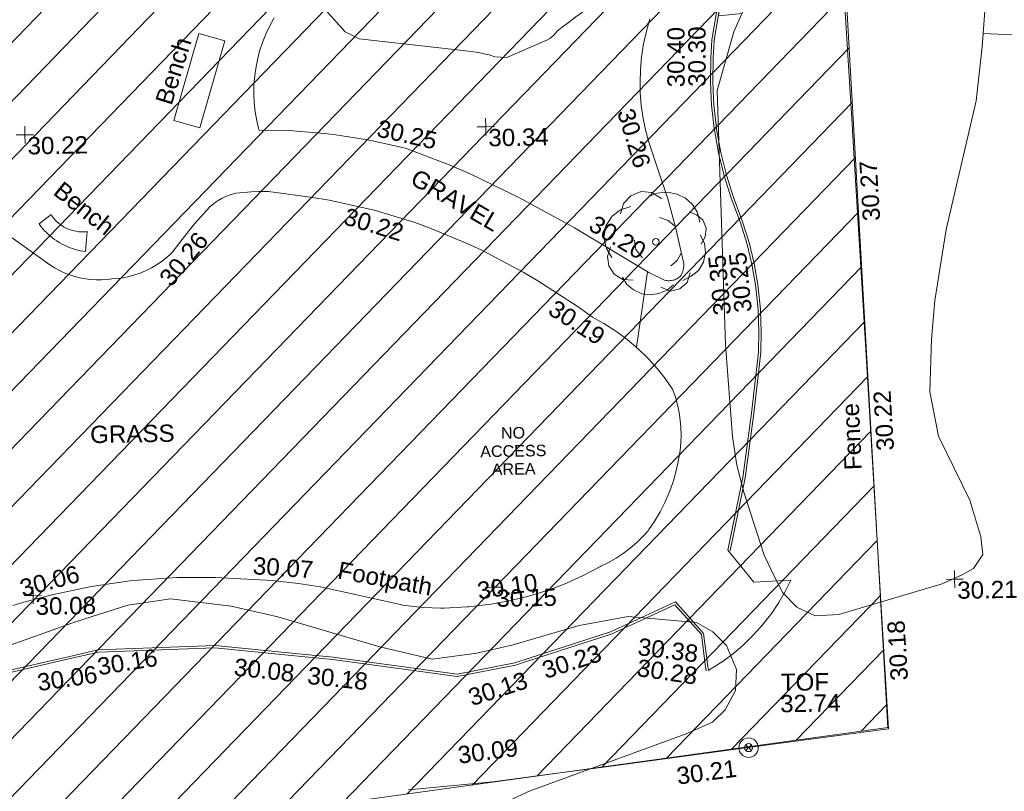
# Model space of a CAD drawing. Header units: millimetres. Extents: x -290717 to 520720, y -88450 to 287762.
# Tile 325 of 381: x 236064 to 257428, y 94462 to 111216. Entities that reach past the tile are written whole.
import ezdxf

# ---------------------------------------------------------------- set-up
doc = ezdxf.new("R2010")
doc.units = ezdxf.units.MM
doc.linetypes.add('IMPORT-HIDDEN2 _3_', pattern=[4762.5, 3175, -1587.5])
doc.linetypes.add('IMPORT-UG_ELEC_STREET LIGHTING_QLB2 _2_', pattern=[2700, 1500, -300.0000000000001, 0, -250, 150, -300.0000000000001, 0, -200])
for name, color, linetype, lineweight, true_color in [('00__TOPO__TOP_OF_FENCE_SYMBOL', 7, 'Continuous', 9, 0x666666), ('00_TOPO_TREE', 7, 'Continuous', 9, 0x666666), ('00_UAV_FENCE', 7, 'Continuous', 9, 0x264c2f), ('00_UAV_FOOTPATH', 7, 'Continuous', 9, 0xa50000), ('00_UAV_FURN_BENCH', 7, 'Continuous', 9, 0x999999), ('00_UAV_KERB_BOTTOM', 1, 'Continuous', 9, 0xff0000), ('00_UAV_KERB_TOP', 7, 'Continuous', 9, 0xa500a5), ('00_UAV_LEVEL_SPOT', 7, 'Continuous', 9, 0x666666), ('00_UAV_TOP_OF_FENCE', 6, 'Continuous', 9, 0xff00ff), ('00_UAV_TREE_LINE', 7, 'Continuous', 9, 0x52a552), ('01_DTM_CONTOUR_MNR', 7, 'Continuous', 9, 0xa5a552), ('12333-PUM-2D-U-0001-C01 - Rev2_REVIT IMPORT_dwg', 7, 'Continuous', 9, 0x767676), ('PUM-CHAMBER EXTENTS', 6, 'IMPORT-HIDDEN2 _3_', 9, 0xff00ff), ('PUM-UNABLE TO SURVEY', 190, 'Continuous', 9, 0x7f00ff)]:
    doc.layers.add(name, color=color, linetype=linetype, lineweight=lineweight, true_color=true_color)
doc.layers.add('00_UAV_SURFACE', color=7, linetype='Continuous', lineweight=9)
doc.layers.add('00_UAV_SURVEY_TEXT', color=7, linetype='Continuous', lineweight=9)
doc.styles.add('Arial_1', font='arial.ttf', dxfattribs={"height": 250})
doc.styles.add('Swis721 Lt BT_2', font='swissl.ttf', dxfattribs={"height": 375})

# ---------------------------------------------------------------- blocks, each defined once
blk = doc.blocks.new('12333-PUM-2D-U-0001-C01 - Rev2_REVIT IMPORT_dwg_CONIFEROUS_TREE-2077251-Site Location Plan Existing')
at = {"layer": '00_TOPO_TREE', "color": 254, "true_color": 0xcccccc, "flags": 128}
for points in [[(-1889.403682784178, 1545.875740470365), (-1717.639711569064, 2118.422311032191), (-1316.857112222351, 2519.204910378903), (-744.3105416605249, 2748.223538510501), (-171.763971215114, 2690.968881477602), (343.5279423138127, 2347.440939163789)], [(-343.5279423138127, 2461.950253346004), (114.5093140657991, 2633.714224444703), (687.0558846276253, 2690.968881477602), (1202.347798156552, 2576.459567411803), (1660.385054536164, 2347.440939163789), (2003.912996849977, 2003.912996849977), (2290.18628213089, 1545.875740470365), (2404.695596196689, 1030.583826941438)], [(-2404.695596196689, -801.5651986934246), (-2690.968881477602, -286.2732852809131), (-2805.478195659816, 286.2732852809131), (-2690.968881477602, 916.0745128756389), (-2347.440939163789, 1431.36642628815), (-1889.403682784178, 1774.894368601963), (-1316.857112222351, 1946.658339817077)], [(1832.149025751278, 1603.130397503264), (2232.93162509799, 1431.36642628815), (2576.459567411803, 1145.093141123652), (2748.223538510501, 687.0558846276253), (2690.968881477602, 229.0186282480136), (2461.950253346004, -171.763971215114)], [(229.0186282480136, 1316.857112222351), (687.0558846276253, 1145.093141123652), (1030.583826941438, 858.8198558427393)], [(-744.3105416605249, -858.8198558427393), (-1087.838483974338, -400.7825993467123), (-1145.093141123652, 114.5093140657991)], [(2404.695596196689, 343.5279423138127), (2633.714224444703, -114.5093140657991), (2690.968881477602, -629.8012275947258), (2576.459567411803, -1145.093141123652), (2290.18628213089, -1603.130397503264), (1889.403682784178, -1889.403682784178), (1431.36642628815, -2118.422311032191)], [(-1259.602455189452, -2061.167653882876), (-1832.149025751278, -2003.912996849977), (-2290.18628213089, -1717.639711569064), (-2576.459567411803, -1259.602455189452), (-2633.714224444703, -744.3105416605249), (-2461.950253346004, -229.0186282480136)], [(1374.111769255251, -629.8012275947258), (1145.093141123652, -1030.583826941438), (801.5651986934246, -1316.857112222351)], [(916.0745128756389, -2347.440939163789), (572.5465705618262, -2633.714224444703), (114.5093140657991, -2805.478195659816), (-343.5279423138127, -2862.732852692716), (-801.5651986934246, -2805.478195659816), (-1259.602455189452, -2576.459567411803), (-1603.130397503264, -2290.18628213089), (-1832.149025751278, -1889.403682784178)], [(1832.149025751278, -1717.639711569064), (1660.385054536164, -2232.93162509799), (1259.602455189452, -2576.459567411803), (744.3105416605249, -2690.968881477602), (229.0186282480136, -2461.950253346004)]]:
    blk.add_lwpolyline(points, dxfattribs=at)
at = {"layer": '00_TOPO_TREE', "color": 254, "true_color": 0xcccccc}
blk.add_circle((0, 0), 176.6246020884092, dxfattribs=at)
blk = doc.blocks.new('12333-PUM-2D-U-0001-C01 - Rev2_REVIT IMPORT_dwg_MSL_Node_LineworkTOF-2077248-Site Location Plan Existing')
at = {"layer": '00__TOPO__TOP_OF_FENCE_SYMBOL', "color": 254, "true_color": 0xcccccc, "flags": 128}
for points in [[(165.3591892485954, 165.3591892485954), (0, 0), (-165.3591892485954, 165.3591892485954)], [(165.3591892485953, -165.3591892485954), (0, 0), (-165.3591892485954, -165.3591892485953)]]:
    blk.add_lwpolyline(points, dxfattribs=at)
at = {"layer": '00__TOPO__TOP_OF_FENCE_SYMBOL', "color": 254, "true_color": 0xcccccc}
for radius in [562.5594001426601, 233.853208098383]:
    blk.add_circle((0, 0), radius, dxfattribs=at)
blk = doc.blocks.new('12333-PUM-2D-U-0001-C01 - Rev2_REVIT IMPORT_dwg_UAV-2077255-Site Location Plan Existing')
at = {"layer": '00_UAV_LEVEL_SPOT', "color": 254, "true_color": 0xcccccc, "flags": 128}
for points in [[(0, -500.0000000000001), (0, 0), (-500.0000000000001, 0)], [(500.0000000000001, 0), (0, 0), (0, 500.0000000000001)]]:
    blk.add_lwpolyline(points, dxfattribs=at)
blk = doc.blocks.new('12333-PUM-2D-U-0001-C01 - Rev2_REVIT IMPORT_dwg_MGS62954_T2_Galway_ITM_3d_Rev1-2077680-Site Location Plan Existing')
at = {"layer": '00_UAV_FENCE', "color": 254, "true_color": 0xcccccc, "flags": 128}
blk.add_lwpolyline([(534157759.8611084, 725664272.934727), (534157837.3240142, 725662459.3871171), (534157946.5164652, 725659921.2768465), (534157973.6329665, 725659290.9707307), (534158085.0357877, 725656701.4817863), (534158188.5100127, 725654296.2881024), (534158215.0078257, 725653680.363001), (534158346.0710186, 725650633.8810055), (534158403.3944736, 725649301.4331304), (534158511.8670542, 725646780.0557969), (534156052.1760992, 725646494.657027), (534155345.8793491, 725646412.7051773), (534152416.8793491, 725646067.7051773), (534151088.0616478, 725645914.1764388), (534149906.8793491, 725645777.7051772), (534148069.879349, 725645636.7051773)], dxfattribs=at)
at = {"layer": '00_UAV_FOOTPATH', "color": 254, "true_color": 0xcccccc, "flags": 128}
for points in [[(534145449.2815064, 725662443.9183617), (534145351.0006813, 725662273.277899), (534145263.6283943, 725662096.8030525), (534145187.5094637, 725661915.1902875), (534145122.9442964, 725661729.1563466), (534145070.1877015, 725661539.4354208), (534145038.083, 725661393.051), (534145006.5980888, 725661198.6648165), (534144987.3809155, 725661002.6852556), (534144980.507321, 725660805.8857594), (534144986.0044328, 725660609.0430055), (534145003.850556, 725660412.9338422), (534145033.9752603, 725660218.332223), (534145076.2596571, 725660026.0061514), (534145080.0830002, 725660011.0510002), (534145730.6609791, 725659992.2296207), (534146498.0830001, 725659919.051), (534146743.6170623, 725659885.3049922), (534147337.0492183, 725659778.4840844), (534147502.3263927, 725659748.733324), (534148250.9631777, 725659564.7913959), (534149191.0829999, 725659186.0509999), (534149640.6352447, 725658983.2217125), (534150674.0829999, 725658460.051), (534151789.0830001, 725657835.0510001), (534151888.7143655, 725657772.5603212), (534153479.083, 725656775.0509999), (534153822.083, 725656601.051), (534153846.0933793, 725656595.8995048), (534153871.1223757, 725656592.1307328), (534153896.3386263, 725656589.9409809), (534153921.6426139, 725656589.3388917), (534153946.9344754, 725656590.3268411), (534153972.1143954, 725656592.9009303), (534153997.0830001, 725656597.0510001), (534154018.3986583, 725656601.890403), (534154042.7114779, 725656608.9289473), (534154066.5343679, 725656617.480217), (534154089.7733101, 725656627.5104643), (534154112.3365913, 725656638.9801047), (534154134.1351643, 725656651.8438723), (534154155.083, 725656666.0510001), (534154165.5648601, 725656681.0660591), (534154180.8478538, 725656705.5463222), (534154194.5635617, 725656730.9379063), (534154206.6578539, 725656757.1406021), (534154217.0830001, 725656784.0509999), (534154219.0405653, 725656789.7356867), (534154227.3946145, 725656817.3592825), (534154233.9976791, 725656845.4529243), (534154238.8236997, 725656873.9057399), (534154241.8536301, 725656902.6054384), (534154243.0755126, 725656931.4387556), (534154242.4845252, 725656960.2918996), (534154240.0829999, 725656989.0510001), (534154081.083, 725657750.051), (534153919.0829999, 725658366.051), (534153730.5443745, 725658968.3822937), (534153539.0830001, 725659580.0510001), (534153470.6867661, 725659846.4512002), (534153417.600422, 725660123.5661851), (534153382.0190254, 725660403.4676663), (534153364.083, 725660685.0510001), (534153362.2703775, 725660897.6323082), (534153375.4021762, 725661179.4805487), (534153406.2054597, 725661459.9480737), (534153454.5586615, 725661737.9280059), (534153520.2709538, 725662012.3232857), (534153603.083, 725662282.051)], [(534153366.2405989, 725651169.1361855), (534153384.5752094, 725651193.2698545), (534153516.9956866, 725651381.0785341), (534153637.3622578, 725651576.8313668), (534153745.1998909, 725651779.7558054), (534153840.083, 725651989.0510001), (534153856.4075041, 725652028.9547709), (534153935.4238379, 725652244.7410122), (534154000.734921, 725652465.0629252), (534154052.0830001, 725652689.051), (534154061.2121387, 725652730.4435925), (534154091.4068572, 725652898.4187007), (534154110.9947489, 725653067.9582907), (534154119.8985096, 725653238.3932666), (534154118.0830001, 725653409.051), (534154107.9263314, 725653555.7549181), (534154086.2071432, 725653725.0346714), (534154053.9016492, 725653892.6166307), (534154011.1373445, 725654057.8394264), (534153958.0830001, 725654220.0510001), (534153951.0704755, 725654231.3653622), (534153794.6183591, 725654466.176328), (534153623.7310625, 725654690.7002383), (534153439.0830001, 725654904.0510001), (534153366.6599262, 725654980.7753879), (534153164.3051655, 725655177.4121222), (534152950.0027831, 725655360.9548781), (534152764.7599873, 725655500.4386089), (534152724.5985323, 725655530.6792967), (534152488.9819811, 725655685.915553), (534152244.083, 725655826.0509999), (534151915.1166218, 725656068.9329895), (534151073.0830001, 725656635.051), (534150757.5019732, 725656828.1182935), (534149870.083, 725657320.0510002), (534149553.6968081, 725657474.0712432), (534148753.0830001, 725657821.051), (534148423.6200768, 725657946.59767), (534148403.5770634, 725657954.2353536), (534147575.083, 725658228.0509999), (534147521.2447129, 725658242.6683745), (534146571.083, 725658467.0510001), (534146224.1146226, 725658533.4638536), (534145258.2533002, 725658675.8251882), (534145053.2533003, 725658678.8251882), (534144895.8241624, 725658675.9370217), (534144551.2533003, 725658653.8251883), (534144527.815935, 725658648.4224112), (534144449.786716, 725658627.0524629), (534144373.2533002, 725658600.8251882), (534144312.5720279, 725658576.093812), (534144239.5090939, 725658541.351311), (534144168.7718329, 725658502.0897068), (534144100.639412, 725658458.4639468), (534144035.3807191, 725658410.6462024), (534143973.2533004, 725658358.8251883), (534143714.6102917, 725658080.9895887), (534143690.2533004, 725658054.8251883), (534143523.6568678, 725657863.02561), (534143144.2533003, 725657384.8251882), (534143106.7663464, 725657350.3583648), (534143010.0770382, 725657269.0215518), (534142908.471343, 725657193.9164107), (534142802.350253, 725657125.3393466), (534142692.1325791, 725657063.5610023), (534142578.2533003, 725657008.8251882), (534142564.7043902, 725657002.8887807), (534142447.2669216, 725656956.2739717), (534142327.1342209, 725656917.1251059), (534142204.7803969, 725656885.5966862), (534142080.6883245, 725656861.8131409), (534141955.3477384, 725656845.8683325), (534141829.2533002, 725656837.8251883), (534141726.5013403, 725656826.9152799), (534141608.347361, 725656821.3671947), (534141490.0781645, 725656823.2490069), (534141372.1605053, 725656832.5532901), (534141255.0597502, 725656849.2433245), (534141139.2380428, 725656873.253242), (534141025.1524783, 725656904.4882867), (534140913.2533004, 725656942.8251883), (534140909.8977327, 725656944.0975823), (534140800.7130719, 725656989.5932292), (534140694.6005573, 725657041.8548622), (534140591.9789665, 725657100.676229), (534140493.2533003, 725657165.8251882), (534139612.2533002, 725657818.8251884)], [(534139560.3293805, 725649789.9063625), (534139848.2533003, 725649865.8251883), (534140443.7745451, 725650013.1566877), (534141270.3865776, 725650170.5979748), (534142105.2533003, 725650275.8251882), (534142285.397572, 725650291.5761493), (534143125.8576849, 725650332.8315724), (534143967.2497909, 725650321.2326602), (534144507.6801639, 725650279.7456417), (534144806.2533003, 725650256.8251882), (534145191.4075764, 725650229.9760462), (534145763.2533003, 725650159.8251882), (534146231.1929675, 725650074.9588202), (534146791.2533003, 725649939.8251883), (534147995.2533004, 725649651.8251882), (534148012.5233224, 725649648.8968307), (534148388.2533002, 725649597.8251883), (534148463.7437415, 725649590.4491332), (534148842.2533004, 725649567.8251882), (534148913.8784668, 725649567.7031107), (534149414.2533003, 725649584.8251882), (534149438.6453744, 725649586.469495), (534149441.1076064, 725649586.6354778), (534149939.2533003, 725649636.8251883), (534150327.048021, 725649700.3039727), (534150754.6000267, 725649796.7366182), (534151175.2533002, 725649919.8251883), (534151523.565857, 725650044.0510719), (534151927.1727493, 725650214.9353874), (534152319.2533004, 725650410.8251882), (534152331.794668, 725650416.2684137), (534152500.6876199, 725650496.4411916), (534152664.21321, 725650587.0606432), (534152821.726077, 725650687.769135), (534152972.6045901, 725650798.1692163), (534153116.2533003, 725650917.8251882), (534153127.7271957, 725650928.0629826), (534153262.9137099, 725651057.2028679), (534153366.2405984, 725651169.1361845)], [(534155091.2533004, 725650715.8251882), (534155641.2533002, 725650013.8251883), (534156449.2533002, 725650041.8251883), (534156320.6865256, 725649796.9841149), (534156176.9997499, 725649560.6989543), (534156018.7600393, 725649333.9022156), (534155846.5918935, 725649117.4889622), (534155778.2533003, 725649038.8251882), (534155588.0316997, 725648838.095745), (534155385.5815521, 725648649.7065085), (534155171.7018355, 725648474.4009652), (534154947.2366355, 725648312.8709657), (534154713.0718138, 725648165.7539954), (534154624.0827727, 725648115.0509883)]]:
    blk.add_lwpolyline(points, dxfattribs=at)
at = {"layer": '00_UAV_FURN_BENCH', "color": 254, "true_color": 0xcccccc, "flags": 128}
for points in [[(534143235.6745, 725660258.4935), (534143810.6745, 725662135.4935), (534144368.8917984, 725661964.4892663), (534143793.8917985, 725660087.4892663)], [(534140536.6745, 725658257.4935), (534140553.8047365, 725658230.7372944), (534140571.97221, 725658204.6742468), (534140591.1489073, 725658179.3445445), (534140611.3052596, 725658154.7872441), (534140632.4101873, 725658131.0402111), (534140654.4311479, 725658108.1400619), (534140677.3341868, 725658086.1221066), (534140701.0839891, 725658065.0202955), (534140725.6439344, 725658044.8671659), (534140750.976153, 725658025.6937928), (534140777.0415845, 725658007.5297399), (534140803.8000379, 725657990.4030147), (534140831.2102535, 725657974.3400255), (534140859.2299669, 725657959.3655403), (534140885.6745, 725657946.4935), (534140914.7454729, 725657933.6787398), (534140944.2971383, 725657922.0151805), (534140974.2839295, 725657911.520806), (534141004.6596092, 725657902.2117984), (534141035.3773403, 725657894.1025113), (534141066.3897583, 725657887.2054485), (534141097.6490442, 725657881.5312452), (534141129.1069984, 725657877.08865), (534141160.7151154, 725657873.8845135), (534141192.4246573, 725657871.923776), (534141224.1867306, 725657871.2094611), (534141255.9523602, 725657871.74267), (534141287.6725662, 725657873.5225805), (534141309.6745, 725657875.4935), (534141270.6745, 725657443.4934999), (534141213.7828822, 725657452.8220344), (534141157.3013623, 725657464.3769312), (534141101.3170308, 725657478.1403737), (534141045.9162112, 725657494.0911397), (534140991.184328, 725657512.2046342), (534140937.2057734, 725657532.4529275), (534140884.0637786, 725657554.8047981), (534140831.8402847, 725657579.2257812), (534140780.6158165, 725657605.6782213), (534140748.6745, 725657623.4934999), (534140699.2520922, 725657653.1768848), (534140651.0331513, 725657684.7776994), (534140604.0920278, 725657718.2472175), (534140558.5011013, 725657753.5338318), (534140514.3306696, 725657790.5831327), (534140471.6488405, 725657829.337993), (534140430.5214262, 725657869.7386556), (534140391.0118422, 725657911.7228252), (534140353.1810095, 725657955.2257656), (534140317.0872604, 725658000.1803983), (534140282.7862488, 725658046.5174068), (534140273.6745, 725658059.4935)]]:
    blk.add_lwpolyline(points, close=True, dxfattribs=at)
at = {"layer": '00_UAV_KERB_BOTTOM', "color": 254, "true_color": 0xcccccc, "flags": 128}
for points in [[(534155091.2533004, 725650715.8251882), (534155446.2535001, 725652291.825), (534155654.2535001, 725653682.825), (534155829.2535, 725655007.825), (534155847.8859338, 725655467.0725608), (534155843.9383833, 725655648.1107912), (534155837.7104669, 725655933.7286614), (534155798.2535, 725656398.825), (534155791.2272614, 725656457.0961019), (534155718.9995049, 725656918.2409898), (534155617.9587463, 725657373.9406952), (534155488.5037473, 725657822.3967797), (534155331.1454077, 725658261.839392), (534155296.3469483, 725658357.525212), (534155152.1249236, 725658848.023086), (534155038.9861047, 725659346.6088498), (534154957.3769985, 725659851.3148136), (534154954.083, 725659877.051), (534154905.9481689, 725660386.0413677), (534154901.296878, 725660533.8546197), (534154889.8680903, 725660897.0497702), (534154905.9062253, 725661408.0594908), (534154940.0830001, 725661800.051), (534155377.0830001, 725664144.051)], [(534139176.0827727, 725648323.0509884), (534140831.9516846, 725648672.9140362), (534141391.0827727, 725648791.0509884), (534143930.0827727, 725648843.0509883), (534145806.0405153, 725648622.0477476), (534146485.0827727, 725648542.0509883), (534149172.0827727, 725648130.0509883), (534150430.0827727, 725648352.0509884), (534150736.1562805, 725648445.4467969), (534152511.0827727, 725648987.0509886), (534153937.0827726, 725649613.0509883), (534154532.0827726, 725648917.0509883), (534154607.9140484, 725648256.0000846), (534154624.0827727, 725648115.0509883)]]:
    blk.add_lwpolyline(points, dxfattribs=at)
at = {"layer": '00_UAV_KERB_TOP', "color": 254, "true_color": 0xcccccc, "flags": 128}
for points in [[(534155140.0311338, 725650704.8377881), (534155495.4332299, 725652282.6217918), (534155703.7669909, 725653675.8538189), (534155879.1203485, 725655003.5292417), (534155897.9080437, 725655466.6036447), (534155894.1918569, 725655637.0313301), (534155887.6643302, 725655936.3895955), (534155847.99979, 725656403.9326919), (534155840.7618458, 725656463.9595433), (534155768.1541167, 725656927.5304012), (534155666.4330758, 725657386.2982197), (534155536.1064883, 725657837.7736477), (534155378.2184215, 725658278.6955888), (534155343.8730838, 725658373.1372416), (534155200.5375647, 725658860.6201178), (534155088.0941886, 725659356.1411692), (534155006.8676413, 725659858.4812247), (534155003.7832015, 725659882.5801173), (534154955.8740117, 725660389.1844925), (534154951.670226, 725660522.7764919), (534154939.8927743, 725660897.0518234), (534154955.8380081, 725661405.1015117), (534154989.6824776, 725661793.2816348), (534155418.6301792, 725664094.0903589)], [(534139188.6336557, 725648274.5989563), (534140755.2052697, 725648605.5946745), (534141396.8130963, 725648741.1578633), (534143927.6582174, 725648792.990847), (534145727.996924, 725648580.8961502), (534146478.3667628, 725648492.4964156), (534149172.6535214, 725648079.3791307), (534150441.7668839, 725648303.3403124), (534150661.3086846, 725648370.3316835), (534152528.4882811, 725648940.0861496), (534153923.1955595, 725649552.348952), (534154484.1497387, 725648896.1739794), (534154558.8702379, 725648244.8061504), (534154574.4085392, 725648109.3526974)]]:
    blk.add_lwpolyline(points, dxfattribs=at)
at = {"layer": '00_UAV_SURFACE', "color": 254, "true_color": 0xcccccc}
blk.add_line((534153455.8916091, 725656789.5970795), (534153185.2670844, 725655157.0425334), dxfattribs=at)
at = {"layer": '00_UAV_TREE_LINE', "color": 254, "true_color": 0xcccccc, "flags": 128}
for points in [[(534149727.6632069, 725645136.6276921), (534150712.6632069, 725645564.6276921), (534154115.6632069, 725646744.6276921), (534154690.6632069, 725646990.6276921), (534154972.6632069, 725647253.627692), (534155203.6632069, 725647667.627692), (534155231.6632069, 725648122.6276921), (534155027.6632069, 725648651.6276921), (534154735.6632069, 725648949.6276921), (534154384.6632069, 725649160.627692), (534152905.2533002, 725649312.8251882), (534151836.2533004, 725649136.8251883), (534150367.2533003, 725648739.8251882), (534149605.2533003, 725648577.8251882), (534148638.2533003, 725648463.8251882), (534147507.2533003, 725648751.8251883), (534145303.2533003, 725649442.8251883), (534144292.2533004, 725649686.8251882), (534142979.2533003, 725649873.8251882), (534142052.2533002, 725649750.8251883), (534140930.2533002, 725649414.8251882), (534137687.2533002, 725648318.8251883)], [(534160886.198936, 725662521.7525002), (534160797.198936, 725661550.7525002), (534160646.1989361, 725660380.7525), (534159951.6632068, 725657598.6276921), (534159677.6632069, 725656058.6276921), (534159591.6632068, 725655219.627692), (534159534.663207, 725654076.6276921), (534159705.6632069, 725653113.6276921), (534160356.6632069, 725651710.6276922), (534160586.6632068, 725650912.627692), (534160623.6632069, 725650524.6276922), (534160411.6632069, 725650223.6276922), (534160162.6632068, 725650093.6276921), (534159729.6632069, 725649902.6276921), (534157471.6632069, 725649278.6276921), (534156963.6632069, 725649260.6276921), (534156565.6632069, 725649453.6276921), (534156270.6632069, 725649773.627692), (534156097.6632069, 725650109.627692), (534155873.6632068, 725650593.6276921), (534155462.6632069, 725651969.6276921), (534155316.6632069, 725652557.627692), (534155233.6632068, 725653177.6276921), (534155120.6741786, 725655177.4932739), (534155035.6741787, 725660700.4932739), (534155419.6741787, 725661969.493274), (534155961.6741786, 725663142.4932739)]]:
    blk.add_lwpolyline(points, dxfattribs=at)
at = {"layer": '01_DTM_CONTOUR_MNR', "color": 254, "true_color": 0xcccccc, "flags": 128}
for points in [[(534161786.6017317, 725661776.6017318), (534160823.4087129, 725661836.70411)], [(534155600.3704773, 725662360.5574038), (534155090, 725662320.0000002), (534155155.4436451, 725662827.8457236), (534155210.0000001, 725663240), (534154540.1104198, 725663262.3625735), (534153800.0000001, 725663410.0000001), (534152736.0149263, 725662863.2580627), (534151997.5686257, 725662350.76984), (534151835.6200876, 725662233.493775), (534151692.9180681, 725662135.6343424), (534151587.490874, 725662047.117034), (534151513.2911025, 725661964.6505197), (534151437.4084757, 725661897.3853643), (534151373.3977595, 725661862.9767495), (534150485.9642027, 725661496.5906581), (534150222.3179615, 725661515.663021), (534150099.362927, 725661558.7437536), (534149822.1170736, 725661622.5022157), (534149594.0496541, 725661658.2295483), (534147286.4025748, 725661957.1733944), (534146988.3186712, 725662112.4521062), (534146240.2718863, 725662979.6847942)]]:
    blk.add_lwpolyline(points, dxfattribs=at)
for name, p, xscale, yscale, zscale in [('12333-PUM-2D-U-0001-C01 - Rev2_REVIT IMPORT_dwg_UAV-2077255-Site Location Plan Existing', (534140000, 725660000), 0.375, 0.375, 0.375), ('12333-PUM-2D-U-0001-C01 - Rev2_REVIT IMPORT_dwg_UAV-2077255-Site Location Plan Existing', (534150000, 725660000), 0.375, 0.375, 0.375), ('12333-PUM-2D-U-0001-C01 - Rev2_REVIT IMPORT_dwg_CONIFEROUS_TREE-2077251-Site Location Plan Existing', (534153644.59, 725657437.9944999), 0.4, 0.4, 0.4), ('12333-PUM-2D-U-0001-C01 - Rev2_REVIT IMPORT_dwg_UAV-2077255-Site Location Plan Existing', (534140000, 725650000.0000001), 0.375, 0.375, 0.375), ('12333-PUM-2D-U-0001-C01 - Rev2_REVIT IMPORT_dwg_UAV-2077255-Site Location Plan Existing', (534150000, 725650000.0000001), 0.375, 0.375, 0.375), ('12333-PUM-2D-U-0001-C01 - Rev2_REVIT IMPORT_dwg_UAV-2077255-Site Location Plan Existing', (534160000, 725650000.0000001), 0.375, 0.375, 0.375), ('12333-PUM-2D-U-0001-C01 - Rev2_REVIT IMPORT_dwg_MSL_Node_LineworkTOF-2077248-Site Location Plan Existing', (534155466.0700293, 725646423.0779341), 0.375, 0.375, 0.375)]:
    blk.add_blockref(name, p, dxfattribs=dict(xscale=xscale, yscale=yscale, zscale=zscale))
at = {"layer": '00_UAV_FENCE', "color": 251, "true_color": 0x666666, "char_height": 375, "attachment_point": 1, "line_spacing_factor": 1.005061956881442, "style": 'Swis721 Lt BT_2'}
for s, insert, width, rotation in [('30.27', (534158146.778703, 725657799.8351853), 1495.902363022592, 92.46341193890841), ('30.22', (534158361.5353836, 725652807.9503762), 1495.902363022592, 92.46341192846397), ('Fence', (534157654.7713566, 725652402.409952), 1681.10932225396, 91.67235444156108), ('30.18', (534158576.496441, 725647811.3149737), 1495.902363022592, 92.46341193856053), ('30.09', (534149134.7878398, 725646553.9159837), 1495.902363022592, 6.590608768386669), ('30.21', (534153874.4155347, 725646018.6351389), 1495.902363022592, 6.6471510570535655)]:
    blk.add_mtext(s, dxfattribs=dict(at, insert=insert, width=width, rotation=rotation))
at = {"layer": '00_UAV_FOOTPATH', "color": 251, "true_color": 0x666666, "char_height": 375, "attachment_point": 1, "line_spacing_factor": 1.005061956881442, "style": 'Swis721 Lt BT_2'}
for s, insert, width, rotation in [('30.26', (534153212.1053617, 725660378.2926185), 1495.902363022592, 286.01253668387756), ('30.25', (534147697.1903811, 725660200.4446365), 1495.902363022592, 346.3048041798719), ('30.22', (534146968.2176139, 725658302.8147905), 1495.902363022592, 342.0792478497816), ('30.20', (534152363.6427213, 725658059.2577598), 1495.902363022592, 327.90328459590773), ('30.26', (534142830.0324258, 725656866.8445674), 1495.902363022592, 49.74792994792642), ('30.19', (534151460.7414738, 725656239.9695086), 1495.902363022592, 326.2761264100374), ('30.06', (534139684.2242552, 725650330.6488379), 1495.902363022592, 13.880526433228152), ('30.07', (534144800.3292943, 725650751.029899), 1495.902363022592, 354.94672334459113), ('Footpath', (534146669.465853, 725650623.0329939), 2436.183848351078, 348.4317013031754), ('30.10', (534149618.5611812, 725650111.2386513), 1495.902363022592, 7.861239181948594)]:
    blk.add_mtext(s, dxfattribs=dict(at, insert=insert, width=width, rotation=rotation))
at = {"layer": '00_UAV_FURN_BENCH', "color": 251, "true_color": 0x666666, "char_height": 375, "width": 1728.598286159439, "attachment_point": 1, "line_spacing_factor": 1.005061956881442, "style": 'Swis721 Lt BT_2'}
for insert, rotation in [((534142834.4268261, 725660683.925318), 71.7644936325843), ((534140806.6337388, 725659000.8801496), 320.28797525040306)]:
    blk.add_mtext('Bench', dxfattribs=dict(at, insert=insert, rotation=rotation))
at = {"layer": '00_UAV_KERB_BOTTOM', "color": 251, "true_color": 0x666666, "char_height": 375, "width": 1495.902363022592, "attachment_point": 1, "line_spacing_factor": 1.005061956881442, "style": 'Swis721 Lt BT_2'}
for s, insert, rotation in [('30.30', (534154409.9975279, 725660791.4925691), 89.11282171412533), ('30.25', (534155329.8720896, 725655856.6490616), 94.70475937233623), ('30.06', (534140037.6572813, 725648289.6249465), 7.323016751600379), ('30.08', (534144362.6644688, 725648559.4225543), 352.6491074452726), ('30.28', (534153113.9763727, 725648392.2595137), 350.6258271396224), ('30.13', (534149367.6835731, 725647785.0709245), 16.969136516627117)]:
    blk.add_mtext(s, dxfattribs=dict(at, insert=insert, rotation=rotation))
at = {"layer": '00_UAV_KERB_TOP', "color": 251, "true_color": 0x666666, "char_height": 375, "width": 1495.902363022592, "attachment_point": 1, "line_spacing_factor": 1.005061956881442, "style": 'Swis721 Lt BT_2'}
for s, insert, rotation in [('30.40', (534153954.7239059, 725660787.0943393), 89.17866763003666), ('30.35', (534154876.7737826, 725655806.2245691), 94.58602354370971), ('30.16', (534141346.5119968, 725648609.6662506), 8.232085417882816), ('30.23', (534150979.952177, 725648348.1003723), 16.969136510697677), ('30.38', (534153133.2375136, 725648847.5902779), 351.9234109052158), ('30.18', (534145951.7130128, 725648348.8829042), 352.79264222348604)]:
    blk.add_mtext(s, dxfattribs=dict(at, insert=insert, rotation=rotation))
at = {"layer": '00_UAV_LEVEL_SPOT', "char_height": 375, "width": 1495.902363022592, "attachment_point": 1, "line_spacing_factor": 1.005061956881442, "style": 'Swis721 Lt BT_2'}
for s, insert in [('30.22', (534140051.8765643, 725659949.1441547)), ('30.34', (534150051.8765643, 725659949.1441547)), ('30.08', (534140051.8765643, 725649949.1441548)), ('30.15', (534150051.8765643, 725649949.1441548)), ('30.21', (534160051.8765643, 725649949.1441548))]:
    blk.add_mtext(s, dxfattribs=dict(at, insert=insert))
at = {"layer": '00_UAV_SURVEY_TEXT', "color": 251, "true_color": 0x666666, "insert": (534148506.2183315, 725659129.75245), "char_height": 375, "width": 2322.210334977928, "attachment_point": 1, "rotation": 328.7856393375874, "line_spacing_factor": 1.005061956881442, "style": 'Swis721 Lt BT_2'}
blk.add_mtext('GRAVEL', dxfattribs=at)
at = {"layer": '00_UAV_SURVEY_TEXT', "color": 251, "true_color": 0x666666, "insert": (534141299.2701786, 725653657.0343747), "char_height": 375, "width": 2018.280965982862, "attachment_point": 1, "line_spacing_factor": 1.005061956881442, "style": 'Swis721 Lt BT_2'}
blk.add_mtext('GRASS', dxfattribs=at)
at = {"layer": '00_UAV_TOP_OF_FENCE', "color": 251, "true_color": 0x666666, "char_height": 375, "attachment_point": 1, "line_spacing_factor": 1.005061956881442, "style": 'Swis721 Lt BT_2'}
for s, insert, width in [('TOF', (534156189.1069639, 725648015.0299716), 1163.479615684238), ('32.74', (534156166.6833221, 725647551.6532668), 1495.902363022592)]:
    blk.add_mtext(s, dxfattribs=dict(at, insert=insert, width=width))
blk = doc.blocks.new('12333-PUM-2D-U-0001-C01 - Rev2_REVIT IMPORT_dwg-1620468-Site Location Plan Existing')
at = {"layer": 'PUM-CHAMBER EXTENTS', "true_color": 0xfff4d4}
h = blk.add_hatch(dxfattribs=at)
h.set_pattern_fill('FP_14', style=0, pattern_type=2)
h.set_pattern_definition([(45, (-533641079.65, -725615854.3560001), (-618.7184335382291, 618.7184335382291), [])])
h.paths.add_polyline_path([(486377.3501529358, 27208.64382130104), (517415.3501528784, 30952.64382136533), (516341.8313309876, 58191.46038827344), (502815.9400485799, 56693.63832640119), (503487.555127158, 50628.70393408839), (496266.2910907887, 49829.03991464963), (495594.5673347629, 55894.95570476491), (481449.0648167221, 54328.51950439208), (485589.4300208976, 31544.49180316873)])
at = {"layer": 'PUM-UNABLE TO SURVEY', "color": 7, "true_color": 0xfff4d4, "flags": 128}
blk.add_lwpolyline([(481449.0648167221, 54328.51950439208), (486377.3501529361, 27208.64382130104), (517415.3501528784, 30952.64382136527), (516341.8313309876, 58191.46038827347)], dxfattribs=at)
blk.add_blockref('12333-PUM-2D-U-0001-C01 - Rev2_REVIT IMPORT_dwg_MGS62954_T2_Galway_ITM_3d_Rev1-2077680-Site Location Plan Existing', (-533641079.6498471, -725615854.3561786))
at = {"layer": 'PUM-UNABLE TO SURVEY', "color": 41, "true_color": 0xffdf7f, "insert": (509394.7876527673, 37616.51243789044), "char_height": 250, "width": 1714.021757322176, "attachment_point": 2, "line_spacing_factor": 0.9417779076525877, "style": 'Arial_1'}
blk.add_mtext('NO\\PACCESS\\PAREA', dxfattribs=at)

msp = doc.modelspace()

# ---------------------------------------------------------------- block references
at = {"layer": '12333-PUM-2D-U-0001-C01 - Rev2_REVIT IMPORT_dwg', "color": 254, "linetype": 'IMPORT-UG_ELEC_STREET LIGHTING_QLB2 _2_', "true_color": 0xffd4d4, "rotation": 0.9999999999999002}
msp.add_blockref('12333-PUM-2D-U-0001-C01 - Rev2_REVIT IMPORT_dwg-1620468-Site Location Plan Existing', (-261895.0770586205, 55869.5817132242), dxfattribs=at)

doc.saveas('drawing.dxf')
